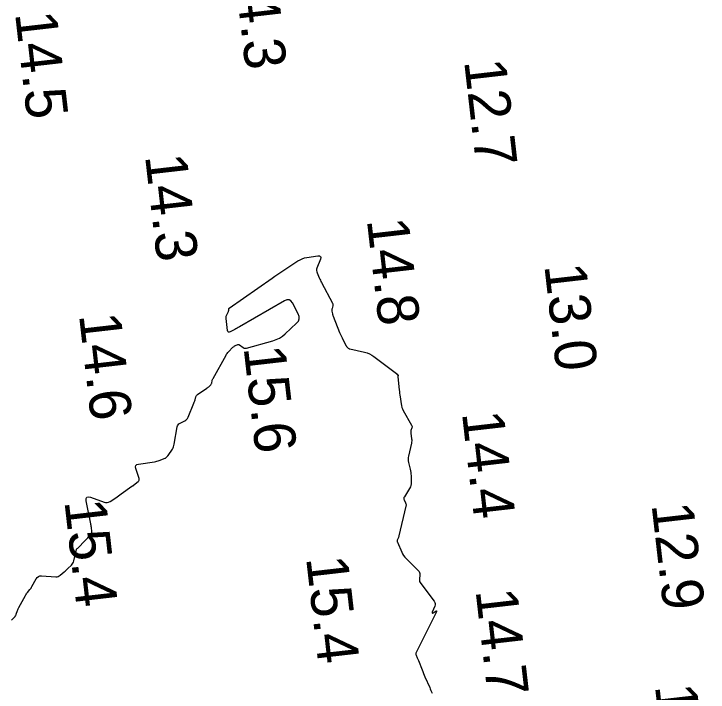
# Model space of a CAD drawing. Extents: x 1023796 to 1112670, y 656573 to 837340.
# Drawn here: x 1110020.4 to 1110104, y 680947.7 to 681029.4 of the extents above; entities that cross this region are included whole.
import ezdxf

# ---------------------------------------------------------------- set-up
doc = ezdxf.new("R2010")
doc.units = 0
doc.layers.add('V-CHAN-CONT-15FT', color=7, linetype='Continuous')
doc.layers.add('V-TOPO-SOUN', color=7, linetype='Continuous')

msp = doc.modelspace()

# ---------------------------------------------------------------- linework, layer by layer
at = {"layer": 'V-CHAN-CONT-15FT'}
msp.add_lwpolyline([(1110020.083, 680956.365), (1110020.461, 680956.733), (1110020.533, 680956.812), (1110020.593, 680956.898), (1110020.642, 680956.991), (1110020.679, 680957.09), (1110020.806, 680957.503), (1110020.841, 680957.605), (1110020.881, 680957.704), (1110020.926, 680957.802), (1110020.976, 680957.897), (1110021.779, 680959.324), (1110021.837, 680959.42), (1110021.898, 680959.515), (1110021.963, 680959.607), (1110022.031, 680959.696), (1110022.314, 680960.047), (1110022.383, 680960.136), (1110022.447, 680960.228), (1110022.508, 680960.323), (1110022.564, 680960.42), (1110023.077, 680961.348), (1110023.194, 680961.511), (1110023.339, 680961.623), (1110023.512, 680961.685), (1110023.712, 680961.696), (1110025.44, 680961.587), (1110025.588, 680961.591), (1110025.726, 680961.622), (1110025.856, 680961.681), (1110025.976, 680961.767), (1110026.445, 680962.169), (1110026.557, 680962.267), (1110026.668, 680962.368), (1110026.777, 680962.47), (1110026.885, 680962.574), (1110027.31, 680962.994), (1110027.408, 680963.104), (1110027.487, 680963.225), (1110027.549, 680963.355), (1110027.593, 680963.495), (1110027.925, 680964.871), (1110027.934, 680964.899), (1110027.947, 680964.925), (1110027.965, 680964.947), (1110027.987, 680964.967), (1110028.082, 680965.041), (1110028.105, 680965.06), (1110028.128, 680965.079), (1110028.15, 680965.1), (1110028.171, 680965.121), (1110029.623, 680966.647), (1110029.692, 680966.735), (1110029.738, 680966.832), (1110029.761, 680966.936), (1110029.761, 680967.048), (1110029.714, 680967.513), (1110029.701, 680967.629), (1110029.685, 680967.744), (1110029.666, 680967.859), (1110029.644, 680967.974), (1110029.095, 680970.711), (1110029.075, 680970.999), (1110029.157, 680971.172), (1110029.339, 680971.227), (1110029.622, 680971.166), (1110031.241, 680970.585), (1110031.428, 680970.539), (1110031.611, 680970.537), (1110031.789, 680970.579), (1110031.963, 680970.665), (1110032.646, 680971.096), (1110032.816, 680971.205), (1110032.983, 680971.317), (1110033.149, 680971.433), (1110033.312, 680971.551), (1110034.599, 680972.502), (1110034.609, 680972.509), (1110034.62, 680972.513), (1110034.632, 680972.515), (1110034.644, 680972.516), (1110034.696, 680972.514), (1110034.707, 680972.515), (1110034.716, 680972.519), (1110034.725, 680972.525), (1110034.732, 680972.533), (1110034.757, 680972.573), (1110034.763, 680972.582), (1110034.771, 680972.591), (1110034.779, 680972.6), (1110034.788, 680972.607), (1110035.34, 680973.043), (1110035.418, 680973.123), (1110035.464, 680973.213), (1110035.476, 680973.313), (1110035.455, 680973.423), (1110035.069, 680974.616), (1110035.032, 680974.828), (1110035.077, 680974.989), (1110035.202, 680975.101), (1110035.408, 680975.162), (1110037.32, 680975.442), (1110037.462, 680975.467), (1110037.601, 680975.499), (1110037.739, 680975.539), (1110037.874, 680975.588), (1110038.601, 680975.869), (1110038.639, 680975.886), (1110038.675, 680975.907), (1110038.709, 680975.932), (1110038.74, 680975.96), (1110038.91, 680976.131), (1110038.915, 680976.136), (1110038.919, 680976.142), (1110038.922, 680976.148), (1110038.925, 680976.154), (1110038.935, 680976.18), (1110038.937, 680976.187), (1110038.94, 680976.193), (1110038.944, 680976.199), (1110038.947, 680976.205), (1110039.465, 680976.969), (1110039.545, 680977.101), (1110039.609, 680977.24), (1110039.659, 680977.384), (1110039.692, 680977.535), (1110040.049, 680979.628), (1110040.091, 680979.774), (1110040.161, 680979.898), (1110040.26, 680980.001), (1110040.388, 680980.083), (1110040.957, 680980.365), (1110041.09, 680980.445), (1110041.202, 680980.544), (1110041.293, 680980.662), (1110041.364, 680980.8), (1110042.07, 680982.507), (1110042.106, 680982.598), (1110042.139, 680982.69), (1110042.169, 680982.782), (1110042.195, 680982.876), (1110042.296, 680983.253), (1110042.329, 680983.342), (1110042.375, 680983.421), (1110042.435, 680983.49), (1110042.51, 680983.549), (1110043.616, 680984.282), (1110043.677, 680984.324), (1110043.736, 680984.368), (1110043.793, 680984.415), (1110043.848, 680984.464), (1110044.066, 680984.665), (1110044.116, 680984.717), (1110044.155, 680984.776), (1110044.185, 680984.84), (1110044.204, 680984.91), (1110044.263, 680985.205), (1110044.28, 680985.278), (1110044.303, 680985.348), (1110044.332, 680985.416), (1110044.365, 680985.482), (1110045.932, 680988.262), (1110046.003, 680988.379), (1110046.08, 680988.491), (1110046.164, 680988.598), (1110046.255, 680988.701), (1110046.706, 680989.181), (1110046.764, 680989.238), (1110046.827, 680989.29), (1110046.895, 680989.336), (1110046.966, 680989.377), (1110047.26, 680989.528), (1110047.333, 680989.555), (1110047.404, 680989.561), (1110047.474, 680989.545), (1110047.542, 680989.508), (1110047.989, 680989.189), (1110048.088, 680989.133), (1110048.192, 680989.102), (1110048.299, 680989.096), (1110048.412, 680989.116), (1110051.567, 680990.009), (1110051.974, 680990.15), (1110052.355, 680990.335), (1110052.712, 680990.564), (1110053.044, 680990.838), (1110054.423, 680992.116), (1110054.636, 680992.374), (1110054.74, 680992.651), (1110054.733, 680992.947), (1110054.617, 680993.261), (1110053.931, 680994.556), (1110053.741, 680994.817), (1110053.516, 680994.95), (1110053.254, 680994.956), (1110052.955, 680994.834), (1110047.532, 680991.667), (1110047.398, 680991.59), (1110047.262, 680991.514), (1110047.126, 680991.441), (1110046.989, 680991.369), (1110046.438, 680991.085), (1110046.314, 680991.042), (1110046.221, 680991.055), (1110046.157, 680991.124), (1110046.123, 680991.25), (1110045.938, 680992.69), (1110045.932, 680992.787), (1110045.94, 680992.882), (1110045.962, 680992.974), (1110045.997, 680993.065), (1110046.216, 680993.531), (1110046.23, 680993.566), (1110046.241, 680993.602), (1110046.247, 680993.639), (1110046.25, 680993.677), (1110046.253, 680993.831), (1110046.258, 680993.867), (1110046.27, 680993.899), (1110046.29, 680993.928), (1110046.318, 680993.952), (1110051.469, 680997.546), (1110051.826, 680997.793), (1110052.185, 680998.038), (1110052.545, 680998.281), (1110052.907, 680998.521), (1110054.582, 680999.624), (1110054.838, 680999.774), (1110055.107, 680999.894), (1110055.386, 680999.983), (1110055.678, 681000.041), (1110056.975, 681000.23), (1110057.177, 681000.232), (1110057.296, 681000.168), (1110057.333, 681000.038), (1110057.288, 680999.841), (1110056.88, 680998.76), (1110056.839, 680998.611), (1110056.828, 680998.464), (1110056.847, 680998.317), (1110056.896, 680998.171), (1110057.151, 680997.588), (1110057.217, 680997.443), (1110057.285, 680997.3), (1110057.355, 680997.157), (1110057.428, 680997.016), (1110058.741, 680994.537), (1110058.773, 680994.463), (1110058.79, 680994.386), (1110058.792, 680994.308), (1110058.779, 680994.228), (1110058.697, 680993.898), (1110058.682, 680993.82), (1110058.675, 680993.742), (1110058.676, 680993.663), (1110058.685, 680993.584), (1110058.737, 680993.269), (1110058.753, 680993.19), (1110058.772, 680993.113), (1110058.795, 680993.037), (1110058.823, 680992.962), (1110059.599, 680991.021), (1110059.669, 680990.852), (1110059.743, 680990.684), (1110059.82, 680990.518), (1110059.901, 680990.353), (1110060.365, 680989.434), (1110060.382, 680989.403), (1110060.401, 680989.374), (1110060.423, 680989.346), (1110060.446, 680989.32), (1110060.554, 680989.207), (1110060.574, 680989.188), (1110060.595, 680989.169), (1110060.616, 680989.151), (1110060.638, 680989.135), (1110060.729, 680989.07), (1110060.752, 680989.055), (1110060.776, 680989.043), (1110060.802, 680989.033), (1110060.828, 680989.026), (1110062.62, 680988.629), (1110062.92, 680988.545), (1110063.207, 680988.431), (1110063.479, 680988.286), (1110063.736, 680988.111), (1110066.45, 680986.046), (1110066.473, 680986.027), (1110066.495, 680986.008), (1110066.516, 680985.987), (1110066.536, 680985.965), (1110066.63, 680985.859), (1110066.64, 680985.845), (1110066.646, 680985.83), (1110066.648, 680985.814), (1110066.647, 680985.797), (1110066.633, 680985.726), (1110066.63, 680985.709), (1110066.629, 680985.691), (1110066.628, 680985.673), (1110066.629, 680985.655), (1110066.78, 680984.111), (1110066.802, 680983.897), (1110066.827, 680983.682), (1110066.853, 680983.469), (1110066.882, 680983.255), (1110067.003, 680982.402), (1110067.043, 680982.191), (1110067.101, 680981.988), (1110067.179, 680981.79), (1110067.276, 680981.6), (1110068.276, 680979.834), (1110068.309, 680979.759), (1110068.326, 680979.682), (1110068.325, 680979.603), (1110068.307, 680979.523), (1110068.201, 680979.197), (1110068.179, 680979.116), (1110068.167, 680979.033), (1110068.165, 680978.95), (1110068.173, 680978.865), (1110068.272, 680978.214), (1110068.287, 680978.078), (1110068.288, 680977.942), (1110068.277, 680977.806), (1110068.253, 680977.671), (1110067.902, 680976.127), (1110067.868, 680975.929), (1110067.858, 680975.732), (1110067.872, 680975.536), (1110067.908, 680975.339), (1110068.101, 680974.549), (1110068.143, 680974.354), (1110068.176, 680974.157), (1110068.197, 680973.959), (1110068.209, 680973.76), (1110068.235, 680972.96), (1110068.227, 680972.764), (1110068.191, 680972.575), (1110068.127, 680972.394), (1110068.035, 680972.221), (1110067.4, 680971.211), (1110067.357, 680971.122), (1110067.339, 680971.032), (1110067.346, 680970.94), (1110067.378, 680970.846), (1110067.556, 680970.469), (1110067.592, 680970.373), (1110067.611, 680970.276), (1110067.613, 680970.178), (1110067.597, 680970.077), (1110066.74, 680966.498), (1110066.723, 680966.431), (1110066.704, 680966.366), (1110066.682, 680966.301), (1110066.657, 680966.238), (1110066.554, 680965.984), (1110066.535, 680965.921), (1110066.53, 680965.857), (1110066.538, 680965.795), (1110066.559, 680965.732), (1110067.088, 680964.556), (1110067.194, 680964.346), (1110067.318, 680964.147), (1110067.46, 680963.961), (1110067.619, 680963.786), (1110069.081, 680962.321), (1110069.168, 680962.215), (1110069.227, 680962.099), (1110069.258, 680961.972), (1110069.261, 680961.836), (1110069.218, 680961.267), (1110069.219, 680961.129), (1110069.245, 680960.998), (1110069.295, 680960.873), (1110069.369, 680960.756), (1110070.981, 680958.631), (1110071.061, 680958.495), (1110071.101, 680958.354), (1110071.1, 680958.206), (1110071.059, 680958.054), (1110070.76, 680957.306), (1110070.738, 680957.232), (1110070.746, 680957.195), (1110070.784, 680957.194), (1110070.852, 680957.23), (1110071.185, 680957.446), (1110071.252, 680957.482), (1110071.288, 680957.483), (1110071.291, 680957.447), (1110071.263, 680957.376), (1110068.835, 680952.475), (1110068.804, 680952.395), (1110068.792, 680952.314), (1110068.799, 680952.232), (1110068.824, 680952.15), (1110068.961, 680951.821), (1110068.995, 680951.738), (1110069.028, 680951.655), (1110069.061, 680951.572), (1110069.094, 680951.489), (1110069.532, 680950.366), (1110069.616, 680950.152), (1110069.704, 680949.938), (1110069.793, 680949.726), (1110069.885, 680949.514), (1110070.45, 680948.237), (1110070.524, 680948.067), (1110070.595, 680947.896), (1110070.664, 680947.724), (1110070.731, 680947.551)], dxfattribs=at)

# ---------------------------------------------------------------- texts
at = {"layer": 'V-TOPO-SOUN'}
for s, p in [('14.3 ', (1110046.831, 681035.403)), ('14.5 ', (1110020.52, 681029.44)), ('12.7 ', (1110074.591, 681023.693)), ('14.3 ', (1110036.171, 681012.273)), ('14.8 ', (1110062.881, 681004.563)), ('13.0 ', (1110084.248, 680999.081)), ('14.6 ', (1110028.218, 680993.13)), ('15.6 ', (1110048.038, 680989.19)), ('14.4 ', (1110074.331, 680981.303)), ('15.4 ', (1110026.461, 680970.673)), ('12.9 ', (1110097.161, 680970.283)), ('15.4 ', (1110055.561, 680963.853)), ('14.7 ', (1110075.971, 680959.913)), ('14.0 ', (1110097.568, 680948.431))]:
    msp.add_text(s, height=5, rotation=276.55942, dxfattribs=at).set_placement(p)

doc.saveas('drawing.dxf')
